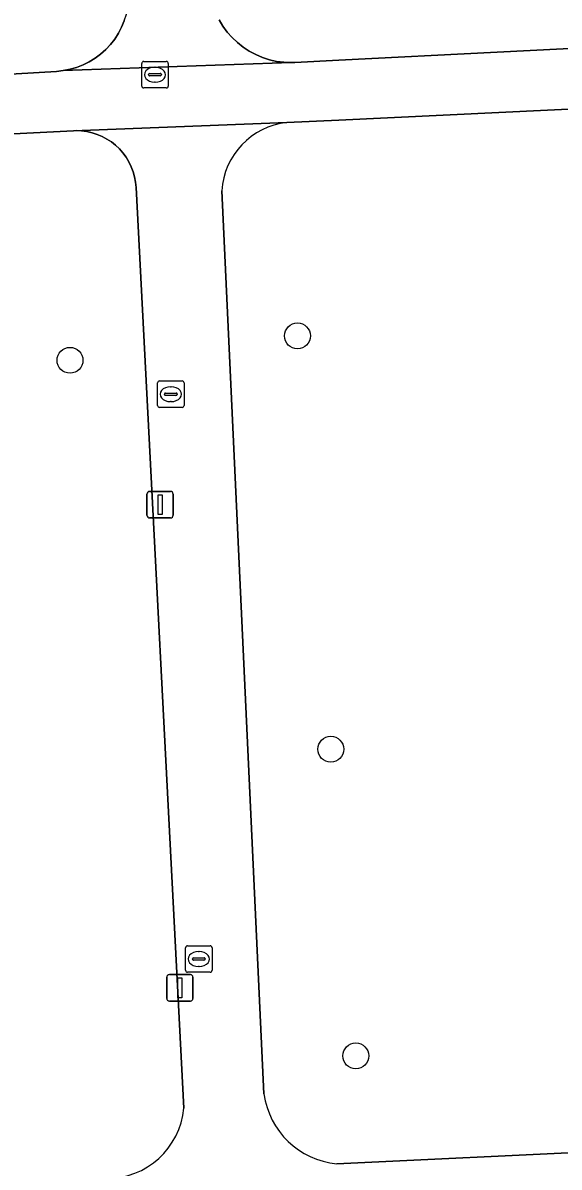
# Model space of a CAD drawing. Extents: x 161084 to 161928, y 385354 to 386522.
# Drawn here: x 161488.06 to 161508.31, y 385619.11 to 385662.33 of the extents above; entities that cross this region are included whole.
import ezdxf

# ---------------------------------------------------------------- set-up
doc = ezdxf.new("R2010")
doc.units = 0
for name, color, linetype in [('IMGEO_Boom', 7, 'Continuous'), ('IMGEO_Erf', 7, 'Continuous'), ('IMGEO_Groenvoorziening', 7, 'Continuous'), ('IMGEO_Kolk', 7, 'Continuous'), ('IMGEO_Lichtmast', 7, 'Continuous'), ('IMGEO_Rioolput', 7, 'Continuous'), ('IMGEO_Voetpad_open', 7, 'Continuous')]:
    doc.layers.add(name, color=color, linetype=linetype)

msp = doc.modelspace()

# ---------------------------------------------------------------- linework, layer by layer
at = {"layer": 'IMGEO_Boom'}
for centre in [(161498.432, 385650.507), (161489.843, 385649.586), (161499.691, 385634.892), (161500.635, 385623.307)]:
    msp.add_circle(centre, 0.489, dxfattribs=at)
at = {"layer": 'IMGEO_Erf'}
for points in [[(161479.748, 385659.941), (161489.33, 385660.501), (161489.589, 385660.528), (161489.844, 385660.578), (161490.094, 385660.65), (161490.336, 385660.745), (161490.569, 385660.86), (161490.79, 385660.996), (161490.999, 385661.152), (161491.193, 385661.325), (161491.37, 385661.515), (161491.53, 385661.72), (161491.671, 385661.939), (161491.792, 385662.169), (161491.892, 385662.409), (161491.97, 385662.657), (161492.026, 385662.911), (161492.058, 385663.169), (161492.068, 385663.429), (161492.064, 385663.551), (161488.064, 385739.904)], [(161495.473, 385662.444), (161495.616, 385662.207), (161495.78, 385661.984), (161495.964, 385661.777), (161496.165, 385661.586), (161496.382, 385661.415), (161496.613, 385661.263), (161496.858, 385661.133), (161497.113, 385661.025), (161497.376, 385660.941), (161497.646, 385660.88), (161497.921, 385660.843), (161498.197, 385660.832), (161498.334, 385660.835), (161500, 385660.92), (161511.946, 385661.531), (161520.455, 385661.967), (161520.732, 385661.996), (161521.006, 385662.05), (161521.273, 385662.128), (161521.533, 385662.23), (161521.782, 385662.354)]]:
    msp.add_lwpolyline(points, dxfattribs=at)
at = {"layer": 'IMGEO_Groenvoorziening'}
for points in [[(161508.806, 385643.049), (161508.745, 385644.039), (161512.805, 385644.234), (161512.078, 385659.231), (161500, 385658.662), (161498.03, 385658.569)], [(161492.34, 385656.116), (161492.321, 385656.317), (161492.283, 385656.516), (161492.229, 385656.711), (161492.156, 385656.9), (161492.068, 385657.081), (161491.963, 385657.254), (161491.844, 385657.418), (161491.71, 385657.569), (161491.563, 385657.709), (161491.405, 385657.834), (161491.236, 385657.945), (161491.058, 385658.04), (161490.871, 385658.119), (161490.679, 385658.181), (161490.482, 385658.226), (161490.281, 385658.253), (161490.079, 385658.262), (161489.969, 385658.259), (161479.871, 385657.755)], [(161494.146, 385621.333), (161492.34, 385656.116)], [(161495.58, 385655.991), (161497.168, 385621.872)], [(161499.919, 385619.234), (161509.976, 385619.708), (161509.706, 385624.779), (161509.323, 385632.411), (161508.806, 385643.049)]]:
    msp.add_lwpolyline(points, dxfattribs=at)
for centre, radius, start, end in [((161498.329, 385655.831), 2.754, 96.2385, 176.678), ((161500.204, 385622.285), 3.064, 187.7394, 264.663), ((161491.204, 385621.623), 2.957, 270.2949, 354.3615)]:
    msp.add_arc(centre, radius, start, end, dxfattribs=at)
at = {"layer": 'IMGEO_Kolk'}
for p, q in [((161493.149, 385647.879), (161493.149, 385648.731)), ((161493.224, 385648.805), (161494.076, 385648.805)), ((161493.637, 385648.585), (161493.662, 385648.585)), ((161494.15, 385648.731), (161494.15, 385647.879)), ((161493.408, 385648.299), (161493.408, 385648.311)), ((161493.846, 385648.262), (161493.448, 385648.262)), ((161493.451, 385648.348), (161493.849, 385648.348)), ((161493.892, 385648.311), (161493.892, 385648.299)), ((161494.076, 385647.805), (161493.224, 385647.805)), ((161493.66, 385648.025), (161493.635, 385648.025)), ((161494.206, 385626.542), (161494.206, 385627.394)), ((161494.281, 385627.468), (161495.133, 385627.468)), ((161495.207, 385627.394), (161495.207, 385626.542)), ((161494.465, 385626.962), (161494.465, 385626.974)), ((161494.508, 385627.011), (161494.906, 385627.011)), ((161494.694, 385627.248), (161494.719, 385627.248)), ((161494.949, 385626.974), (161494.949, 385626.962)), ((161494.903, 385626.925), (161494.505, 385626.925)), ((161494.717, 385626.688), (161494.692, 385626.688)), ((161495.133, 385626.468), (161494.281, 385626.468))]:
    msp.add_line(p, q, dxfattribs=at)
for points in [[(161493.149, 385647.879), (161493.149, 385648.731)], [(161493.224, 385648.805), (161494.076, 385648.805)], [(161494.15, 385648.731), (161494.15, 385647.879)], [(161494.076, 385647.805), (161493.224, 385647.805)], [(161494.206, 385626.542), (161494.206, 385627.394)], [(161494.281, 385627.468), (161495.133, 385627.468)], [(161495.207, 385627.394), (161495.207, 385626.542)], [(161495.133, 385626.468), (161494.281, 385626.468)]]:
    msp.add_lwpolyline(points, dxfattribs=at)
for centre, radius, start, end in [((161493.226, 385648.729), 0.0765, 91.552, 178.448), ((161493.226, 385648.729), 0.0765, 91.552, 178.448), ((161494.074, 385648.729), 0.0765, 1.552, 88.448), ((161494.074, 385648.729), 0.0765, 1.552, 88.448), ((161493.448, 385648.308), 0.0403, 85.8775, 175.7526), ((161493.445, 385648.298), 0.0366, 178.938, 274.7102), ((161493.849, 385648.305), 0.043, 264.8664, 352.4533), ((161493.853, 385648.31), 0.0386, 1.7309, 96.639), ((161493.226, 385647.881), 0.0765, 181.552, 268.448), ((161493.226, 385647.881), 0.0765, 181.552, 268.448), ((161494.074, 385647.881), 0.0765, 271.552, 358.448), ((161494.074, 385647.881), 0.0765, 271.552, 358.448), ((161494.283, 385627.392), 0.0765, 91.552, 178.448), ((161494.283, 385627.392), 0.0765, 91.552, 178.448), ((161495.131, 385627.392), 0.0765, 1.552, 88.448), ((161495.131, 385627.392), 0.0765, 1.552, 88.448), ((161494.505, 385626.971), 0.0403, 85.8775, 175.7526), ((161494.502, 385626.961), 0.0366, 178.938, 274.7102), ((161494.906, 385626.968), 0.043, 264.8664, 352.4533), ((161494.91, 385626.973), 0.0386, 1.7309, 96.639), ((161494.283, 385626.544), 0.0765, 181.552, 268.448), ((161494.283, 385626.544), 0.0765, 181.552, 268.448), ((161495.131, 385626.544), 0.0765, 271.552, 358.448), ((161495.131, 385626.544), 0.0765, 271.552, 358.448)]:
    msp.add_arc(centre, radius, start, end, dxfattribs=at)
for centre, major_axis, ratio, start_param, end_param in [((161493.636, 385648.305), (-0.387, 0.002), 0.722429, 4.712389, 7.853982), ((161493.661, 385648.305), (-0.39, 0.002), 0.717154, 1.570796, 4.712389), ((161494.693, 385626.968), (-0.387, 0.002), 0.722429, 4.712389, 7.853982), ((161494.718, 385626.968), (-0.39, 0.002), 0.717154, 1.570796, 4.712389)]:
    msp.add_ellipse(centre, major_axis=major_axis, ratio=ratio, start_param=start_param, end_param=end_param, dxfattribs=at)
at = {"layer": 'IMGEO_Lichtmast'}
for p, q in [((161492.749, 385643.732), (161492.749, 385644.532)), ((161492.749, 385644.532), (161492.749, 385643.732)), ((161492.849, 385644.632), (161493.639, 385644.632)), ((161493.639, 385644.632), (161492.849, 385644.632)), ((161493.739, 385644.532), (161493.739, 385643.732)), ((161493.739, 385643.732), (161493.739, 385644.532)), ((161493.639, 385643.632), (161492.849, 385643.632)), ((161492.849, 385643.632), (161493.639, 385643.632)), ((161493.497, 385625.48), (161493.497, 385626.28)), ((161493.497, 385626.28), (161493.497, 385625.48)), ((161493.597, 385626.38), (161494.387, 385626.38)), ((161494.387, 385626.38), (161493.597, 385626.38)), ((161494.487, 385626.28), (161494.487, 385625.48)), ((161494.487, 385625.48), (161494.487, 385626.28)), ((161494.387, 385625.38), (161493.597, 385625.38)), ((161493.597, 385625.38), (161494.387, 385625.38))]:
    msp.add_line(p, q, dxfattribs=at)
for points in [[(161493.169, 385644.507), (161493.319, 385644.507), (161493.319, 385643.757), (161493.169, 385643.757), (161493.169, 385644.507)], [(161493.917, 385626.255), (161494.067, 385626.255), (161494.067, 385625.505), (161493.917, 385625.505), (161493.917, 385626.255)]]:
    msp.add_lwpolyline(points, dxfattribs=at)
for centre, start, end in [((161492.849, 385644.532), 90, 180), ((161492.849, 385644.532), 90, 180), ((161493.639, 385644.532), 0, 90), ((161493.639, 385644.532), 360, 90), ((161492.849, 385643.732), 180, 270), ((161492.849, 385643.732), 180, 270), ((161493.639, 385643.732), 270, 0), ((161493.639, 385643.732), 270, 0), ((161493.597, 385626.28), 90, 180), ((161493.597, 385626.28), 90, 180), ((161494.387, 385626.28), 0, 90), ((161494.387, 385626.28), 360, 90), ((161493.597, 385625.48), 180, 270), ((161493.597, 385625.48), 180, 270), ((161494.387, 385625.48), 270, 0), ((161494.387, 385625.48), 270, 0)]:
    msp.add_arc(centre, 0.1, start, end, dxfattribs=at)
at = {"layer": 'IMGEO_Rioolput'}
for p, q in [((161492.552, 385659.948), (161492.552, 385660.8)), ((161492.627, 385660.874), (161493.479, 385660.874)), ((161493.04, 385660.654), (161493.065, 385660.654)), ((161493.553, 385660.8), (161493.553, 385659.948)), ((161492.811, 385660.368), (161492.811, 385660.38)), ((161493.249, 385660.331), (161492.851, 385660.331)), ((161492.854, 385660.417), (161493.252, 385660.417)), ((161493.295, 385660.38), (161493.295, 385660.368)), ((161493.479, 385659.874), (161492.627, 385659.874)), ((161493.063, 385660.094), (161493.038, 385660.094))]:
    msp.add_line(p, q, dxfattribs=at)
for points in [[(161492.552, 385659.948), (161492.552, 385660.8)], [(161492.627, 385660.874), (161493.479, 385660.874)], [(161493.553, 385660.8), (161493.553, 385659.948)], [(161493.479, 385659.874), (161492.627, 385659.874)]]:
    msp.add_lwpolyline(points, dxfattribs=at)
for centre, radius, start, end in [((161492.629, 385660.798), 0.0765, 91.552, 178.448), ((161492.629, 385660.798), 0.0765, 91.552, 178.448), ((161493.477, 385660.798), 0.0765, 1.552, 88.448), ((161493.477, 385660.798), 0.0765, 1.552, 88.448), ((161492.851, 385660.377), 0.0403, 85.8775, 175.7526), ((161492.848, 385660.367), 0.0366, 178.938, 274.7102), ((161493.252, 385660.374), 0.043, 264.8664, 352.4533), ((161493.256, 385660.379), 0.0386, 1.7309, 96.639), ((161492.629, 385659.95), 0.0765, 181.552, 268.448), ((161492.629, 385659.95), 0.0765, 181.552, 268.448), ((161493.477, 385659.95), 0.0765, 271.552, 358.448), ((161493.477, 385659.95), 0.0765, 271.552, 358.448)]:
    msp.add_arc(centre, radius, start, end, dxfattribs=at)
for centre, major_axis, ratio, start_param, end_param in [((161493.039, 385660.374), (-0.387, 0.002), 0.722429, 4.712389, 7.853982), ((161493.064, 385660.374), (-0.39, 0.002), 0.717154, 1.570796, 4.712389)]:
    msp.add_ellipse(centre, major_axis=major_axis, ratio=ratio, start_param=start_param, end_param=end_param, dxfattribs=at)
at = {"layer": 'IMGEO_Voetpad_open'}
for points in [[(161479.871, 385657.755), (161489.969, 385658.259), (161498.03, 385658.569), (161500, 385658.662), (161512.078, 385659.231), (161514.996, 385659.513), (161515.171, 385659.53), (161519.235, 385659.748), (161521.197, 385659.854), (161521.688, 385659.902), (161522.173, 385659.995), (161522.647, 385660.13), (161523.107, 385660.307), (161523.55, 385660.524), (161523.972, 385660.78), (161524.369, 385661.073), (161524.738, 385661.4), (161525.077, 385661.758), (161525.382, 385662.146), (161525.652, 385662.559)], [(161491.892, 385662.409), (161491.792, 385662.169), (161491.671, 385661.939), (161491.53, 385661.72), (161491.37, 385661.515), (161491.193, 385661.325), (161490.999, 385661.152), (161490.79, 385660.996), (161490.569, 385660.86), (161490.336, 385660.745), (161490.094, 385660.65), (161489.844, 385660.578), (161489.589, 385660.528), (161498.197, 385660.832), (161497.921, 385660.843), (161497.646, 385660.88), (161497.376, 385660.941), (161497.113, 385661.025), (161496.858, 385661.133), (161496.613, 385661.263), (161496.382, 385661.415), (161496.165, 385661.586), (161495.964, 385661.777), (161495.78, 385661.984), (161495.616, 385662.207), (161495.473, 385662.444)], [(161521.782, 385662.354), (161521.533, 385662.23), (161521.273, 385662.128), (161521.006, 385662.05), (161520.732, 385661.996), (161520.455, 385661.967), (161511.946, 385661.531), (161500, 385660.92), (161498.334, 385660.835), (161498.197, 385660.832), (161489.589, 385660.528), (161489.33, 385660.501), (161479.748, 385659.941)], [(161498.03, 385658.569), (161489.969, 385658.259), (161490.079, 385658.262), (161490.281, 385658.253), (161490.482, 385658.226), (161490.679, 385658.181), (161490.871, 385658.119), (161491.058, 385658.04), (161491.236, 385657.945), (161491.405, 385657.834), (161491.563, 385657.709), (161491.71, 385657.569), (161491.844, 385657.418), (161491.963, 385657.254), (161492.068, 385657.081), (161492.156, 385656.9), (161492.229, 385656.711), (161492.283, 385656.516), (161492.321, 385656.317), (161492.34, 385656.116), (161494.146, 385621.333)], [(161497.168, 385621.872), (161495.58, 385655.991)], [(161434.033, 385613.026), (161436.678, 385613.156), (161484.483, 385615.506), (161486.299, 385615.595), (161491.683, 385615.86), (161491.763, 385615.872), (161500.122, 385616.191), (161553.058, 385618.979), (161552.45, 385621.841), (161509.976, 385619.708), (161499.919, 385619.234)]]:
    msp.add_lwpolyline(points, dxfattribs=at)
for centre, radius, start, end in [((161498.329, 385655.831), 2.754, 96.2385, 176.678), ((161500.204, 385622.285), 3.064, 187.7394, 264.663), ((161491.204, 385621.623), 2.957, 270.2949, 354.3615)]:
    msp.add_arc(centre, radius, start, end, dxfattribs=at)

doc.saveas('drawing.dxf')
